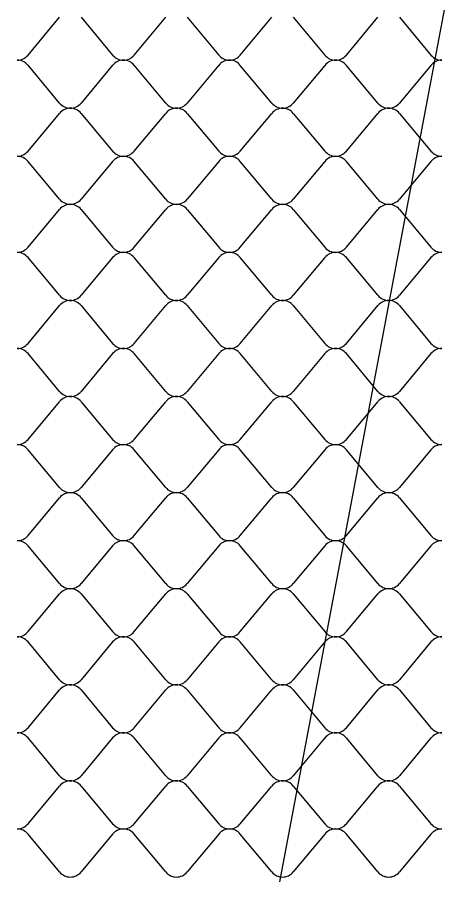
# Model space of a CAD drawing. Extents: x 638850 to 644908, y 297188 to 298900.
# Drawn here: x 640141.3 to 640171.2, y 297806.4 to 297867.2 of the extents above; entities that cross this region are included whole.
import ezdxf

# ---------------------------------------------------------------- set-up
doc = ezdxf.new("R2010")
doc.units = 0
doc.layers.add('1', color=7, linetype='Continuous')
doc.layers.add('5', color=7, linetype='Continuous')

msp = doc.modelspace()

# ---------------------------------------------------------------- linework, layer by layer
at = {"layer": '1'}
msp.add_line((640198.201, 298009.523), (640159.75, 297806.426), dxfattribs=at)
at = {"layer": '5'}
for p, q in [((640142.054, 297864.569), (640144.276, 297867.226)), ((640145.789, 297867.226), (640148.011, 297864.569)), ((640149.524, 297864.569), (640151.747, 297867.226)), ((640153.26, 297867.226), (640155.482, 297864.569)), ((640156.995, 297864.569), (640159.218, 297867.226)), ((640160.73, 297867.226), (640162.953, 297864.569)), ((640164.466, 297864.569), (640166.689, 297867.226)), ((640168.201, 297867.226), (640170.424, 297864.569)), ((640144.276, 297861.19), (640142.054, 297863.847)), ((640148.011, 297863.847), (640145.789, 297861.19)), ((640151.747, 297861.19), (640149.524, 297863.847)), ((640155.482, 297863.847), (640153.26, 297861.19)), ((640159.218, 297861.19), (640156.995, 297863.846)), ((640162.953, 297863.846), (640160.73, 297861.19)), ((640166.689, 297861.19), (640164.466, 297863.846)), ((640170.424, 297863.846), (640168.201, 297861.19)), ((640142.054, 297857.811), (640144.276, 297860.467)), ((640145.789, 297860.467), (640148.011, 297857.811)), ((640149.524, 297857.811), (640151.747, 297860.467)), ((640153.26, 297860.467), (640155.482, 297857.811)), ((640156.995, 297857.811), (640159.218, 297860.467)), ((640160.73, 297860.467), (640162.953, 297857.811)), ((640164.466, 297857.811), (640166.689, 297860.467)), ((640168.201, 297860.467), (640170.424, 297857.811)), ((640144.276, 297854.431), (640142.054, 297857.088)), ((640148.011, 297857.088), (640145.789, 297854.431)), ((640151.747, 297854.431), (640149.524, 297857.088)), ((640155.482, 297857.088), (640153.26, 297854.431)), ((640159.218, 297854.431), (640156.995, 297857.088)), ((640162.953, 297857.088), (640160.73, 297854.431)), ((640166.689, 297854.431), (640164.466, 297857.088)), ((640170.424, 297857.088), (640168.201, 297854.431)), ((640142.054, 297851.052), (640144.276, 297853.709)), ((640145.789, 297853.709), (640148.011, 297851.052)), ((640149.524, 297851.052), (640151.747, 297853.709)), ((640153.26, 297853.709), (640155.482, 297851.052)), ((640156.995, 297851.052), (640159.218, 297853.709)), ((640160.73, 297853.709), (640162.953, 297851.052)), ((640164.466, 297851.052), (640166.689, 297853.709)), ((640168.201, 297853.709), (640170.424, 297851.052)), ((640144.276, 297847.673), (640142.054, 297850.329)), ((640148.011, 297850.329), (640145.789, 297847.673)), ((640151.747, 297847.673), (640149.524, 297850.329)), ((640155.482, 297850.329), (640153.26, 297847.673)), ((640159.218, 297847.672), (640156.995, 297850.329)), ((640162.953, 297850.329), (640160.73, 297847.672)), ((640166.689, 297847.672), (640164.466, 297850.329)), ((640170.424, 297850.329), (640168.201, 297847.672)), ((640142.054, 297844.293), (640144.276, 297846.949)), ((640145.789, 297846.949), (640148.011, 297844.293)), ((640149.524, 297844.293), (640151.747, 297846.949)), ((640153.26, 297846.949), (640155.482, 297844.293)), ((640156.995, 297844.293), (640159.218, 297846.949)), ((640160.73, 297846.949), (640162.953, 297844.293)), ((640164.466, 297844.293), (640166.689, 297846.949)), ((640168.201, 297846.949), (640170.424, 297844.293)), ((640144.276, 297840.913), (640142.054, 297843.57)), ((640148.011, 297843.57), (640145.789, 297840.913)), ((640151.747, 297840.913), (640149.524, 297843.57)), ((640155.482, 297843.57), (640153.26, 297840.913)), ((640159.218, 297840.913), (640156.995, 297843.57)), ((640162.953, 297843.57), (640160.73, 297840.913)), ((640166.689, 297840.913), (640164.466, 297843.57)), ((640170.424, 297843.57), (640168.201, 297840.913)), ((640142.054, 297837.533), (640144.276, 297840.19)), ((640145.789, 297840.19), (640148.011, 297837.533)), ((640149.524, 297837.533), (640151.747, 297840.19)), ((640153.26, 297840.19), (640155.482, 297837.533)), ((640156.995, 297837.533), (640159.218, 297840.19)), ((640160.73, 297840.19), (640162.953, 297837.533)), ((640164.466, 297837.533), (640166.689, 297840.19)), ((640168.201, 297840.19), (640170.424, 297837.533)), ((640144.276, 297834.154), (640142.054, 297836.811)), ((640148.011, 297836.811), (640145.789, 297834.154)), ((640151.747, 297834.154), (640149.524, 297836.811)), ((640155.482, 297836.811), (640153.26, 297834.154)), ((640159.218, 297834.154), (640156.995, 297836.81)), ((640162.953, 297836.81), (640160.73, 297834.154)), ((640166.689, 297834.154), (640164.466, 297836.81)), ((640170.424, 297836.81), (640168.201, 297834.154)), ((640142.054, 297830.774), (640144.276, 297833.431)), ((640145.789, 297833.431), (640148.011, 297830.774)), ((640149.524, 297830.774), (640151.747, 297833.431)), ((640153.26, 297833.431), (640155.482, 297830.774)), ((640156.995, 297830.774), (640159.218, 297833.43)), ((640160.73, 297833.43), (640162.953, 297830.774)), ((640164.466, 297830.774), (640166.689, 297833.43)), ((640168.201, 297833.43), (640170.424, 297830.774)), ((640144.276, 297827.395), (640142.054, 297830.051)), ((640148.011, 297830.051), (640145.789, 297827.395)), ((640151.747, 297827.395), (640149.524, 297830.051)), ((640155.482, 297830.051), (640153.26, 297827.395)), ((640159.218, 297827.394), (640156.995, 297830.051)), ((640162.953, 297830.051), (640160.73, 297827.394)), ((640166.689, 297827.394), (640164.466, 297830.051)), ((640170.424, 297830.051), (640168.201, 297827.394)), ((640142.054, 297824.015), (640144.276, 297826.672)), ((640145.789, 297826.672), (640148.011, 297824.015)), ((640149.524, 297824.015), (640151.747, 297826.672)), ((640153.26, 297826.672), (640155.482, 297824.015)), ((640156.995, 297824.015), (640159.218, 297826.672)), ((640160.73, 297826.672), (640162.953, 297824.015)), ((640164.466, 297824.015), (640166.689, 297826.672)), ((640168.201, 297826.672), (640170.424, 297824.015)), ((640144.276, 297820.636), (640142.054, 297823.293)), ((640148.011, 297823.293), (640145.789, 297820.636)), ((640151.747, 297820.636), (640149.524, 297823.293)), ((640155.482, 297823.293), (640153.26, 297820.636)), ((640159.218, 297820.636), (640156.995, 297823.292)), ((640162.953, 297823.292), (640160.73, 297820.636)), ((640166.689, 297820.636), (640164.466, 297823.292)), ((640170.424, 297823.292), (640168.201, 297820.636)), ((640142.054, 297817.257), (640144.276, 297819.913)), ((640145.789, 297819.913), (640148.011, 297817.257)), ((640149.524, 297817.257), (640151.747, 297819.913)), ((640153.26, 297819.913), (640155.482, 297817.257)), ((640156.995, 297817.257), (640159.218, 297819.913)), ((640160.73, 297819.913), (640162.953, 297817.257)), ((640164.466, 297817.257), (640166.689, 297819.913)), ((640168.201, 297819.913), (640170.424, 297817.257)), ((640144.276, 297813.877), (640142.054, 297816.534)), ((640148.011, 297816.534), (640145.789, 297813.877)), ((640151.747, 297813.877), (640149.524, 297816.534)), ((640155.482, 297816.534), (640153.26, 297813.877)), ((640159.218, 297813.877), (640156.995, 297816.534)), ((640162.953, 297816.534), (640160.73, 297813.877)), ((640166.689, 297813.877), (640164.466, 297816.534)), ((640170.424, 297816.534), (640168.201, 297813.877)), ((640142.054, 297810.497), (640144.276, 297813.154)), ((640145.789, 297813.154), (640148.011, 297810.497)), ((640149.524, 297810.497), (640151.747, 297813.154)), ((640153.26, 297813.154), (640155.482, 297810.497)), ((640156.995, 297810.497), (640159.218, 297813.154)), ((640160.73, 297813.154), (640162.953, 297810.497)), ((640164.466, 297810.497), (640166.689, 297813.154)), ((640168.201, 297813.154), (640170.424, 297810.497)), ((640144.276, 297807.118), (640142.054, 297809.774)), ((640148.011, 297809.774), (640145.789, 297807.118)), ((640151.747, 297807.118), (640149.524, 297809.774)), ((640155.482, 297809.774), (640153.26, 297807.118)), ((640159.218, 297807.118), (640156.995, 297809.774)), ((640162.953, 297809.774), (640160.73, 297807.118)), ((640166.689, 297807.118), (640164.466, 297809.774)), ((640170.424, 297809.774), (640168.201, 297807.118))]:
    msp.add_line(p, q, dxfattribs=at)
for centre, start, end in [((640141.297, 297865.181), 270, 321.05177), ((640141.297, 297863.235), 38.94823, 90), ((640148.768, 297865.181), 218.94823, 270), ((640148.768, 297863.235), 90, 141.05177), ((640148.768, 297865.181), 270, 321.05177), ((640148.768, 297863.235), 38.94823, 90), ((640156.239, 297865.181), 218.94823, 270), ((640156.239, 297863.235), 90, 141.05177), ((640156.239, 297865.181), 270, 321.05177), ((640156.239, 297863.235), 38.94823, 90), ((640163.709, 297865.181), 218.94823, 270), ((640163.709, 297863.235), 90, 141.05177), ((640163.71, 297865.181), 270, 321.05177), ((640163.71, 297863.235), 38.94823, 90), ((640171.18, 297865.181), 218.94823, 270), ((640171.18, 297863.235), 90, 141.05177), ((640145.032, 297861.801), 218.94823, 270), ((640145.032, 297861.801), 270, 321.05177), ((640152.503, 297861.801), 218.94823, 270), ((640152.503, 297861.801), 270, 321.05177), ((640159.974, 297861.801), 218.94823, 270), ((640159.974, 297861.801), 270, 321.05177), ((640167.445, 297861.801), 218.94823, 270), ((640167.445, 297861.801), 270, 321.05177), ((640145.032, 297859.856), 90, 141.05177), ((640145.032, 297859.856), 38.94823, 90), ((640152.503, 297859.856), 90, 141.05177), ((640152.503, 297859.856), 38.94823, 90), ((640159.974, 297859.856), 90, 141.05177), ((640159.974, 297859.856), 38.94823, 90), ((640167.445, 297859.856), 90, 141.05177), ((640167.445, 297859.856), 38.94823, 90), ((640141.297, 297858.422), 270, 321.05177), ((640148.768, 297858.422), 218.94823, 270), ((640148.768, 297858.422), 270, 321.05177), ((640156.239, 297858.422), 218.94823, 270), ((640156.239, 297858.422), 270, 321.05177), ((640163.709, 297858.422), 218.94823, 270), ((640163.71, 297858.422), 270, 321.05177), ((640171.18, 297858.422), 218.94823, 270), ((640141.297, 297856.477), 38.94823, 90), ((640148.768, 297856.477), 90, 141.05177), ((640148.768, 297856.477), 38.94823, 90), ((640156.239, 297856.477), 90, 141.05177), ((640156.239, 297856.477), 38.94823, 90), ((640163.709, 297856.477), 90, 141.05177), ((640163.71, 297856.477), 38.94823, 90), ((640171.18, 297856.477), 90, 141.05177), ((640145.032, 297855.043), 218.94823, 270), ((640145.032, 297855.043), 270, 321.05177), ((640152.503, 297855.043), 218.94823, 270), ((640152.503, 297855.043), 270, 321.05177), ((640159.974, 297855.042), 218.94823, 270), ((640159.974, 297855.042), 270, 321.05177), ((640167.445, 297855.042), 218.94823, 270), ((640167.445, 297855.042), 270, 321.05177), ((640145.032, 297853.098), 90, 141.05177), ((640145.032, 297853.098), 38.94823, 90), ((640152.503, 297853.098), 90, 141.05177), ((640152.503, 297853.098), 38.94823, 90), ((640159.974, 297853.097), 90, 141.05177), ((640159.974, 297853.097), 38.94823, 90), ((640167.445, 297853.097), 90, 141.05177), ((640167.445, 297853.097), 38.94823, 90), ((640141.297, 297851.663), 270, 321.05177), ((640148.768, 297851.663), 218.94823, 270), ((640148.768, 297851.663), 270, 321.05177), ((640156.239, 297851.663), 218.94823, 270), ((640156.239, 297851.663), 270, 321.05177), ((640163.709, 297851.663), 218.94823, 270), ((640163.71, 297851.663), 270, 321.05177), ((640171.18, 297851.663), 218.94823, 270), ((640141.297, 297849.718), 38.94823, 90), ((640148.768, 297849.718), 90, 141.05177), ((640148.768, 297849.718), 38.94823, 90), ((640156.239, 297849.718), 90, 141.05177), ((640156.239, 297849.718), 38.94823, 90), ((640163.709, 297849.718), 90, 141.05177), ((640163.71, 297849.718), 38.94823, 90), ((640171.18, 297849.718), 90, 141.05177), ((640145.032, 297848.284), 218.94823, 270), ((640145.032, 297846.338), 90, 141.05177), ((640145.032, 297848.284), 270, 321.05177), ((640145.032, 297846.338), 38.94823, 90), ((640152.503, 297848.284), 218.94823, 270), ((640152.503, 297846.338), 90, 141.05177), ((640152.503, 297848.284), 270, 321.05177), ((640152.503, 297846.338), 38.94823, 90), ((640159.974, 297848.284), 218.94823, 270), ((640159.974, 297846.338), 90, 141.05177), ((640159.974, 297848.284), 270, 321.05177), ((640159.974, 297846.338), 38.94823, 90), ((640167.445, 297848.284), 218.94823, 270), ((640167.445, 297846.338), 90, 141.05177), ((640167.445, 297848.284), 270, 321.05177), ((640167.445, 297846.338), 38.94823, 90), ((640141.297, 297844.904), 270, 321.05177), ((640148.768, 297844.904), 218.94823, 270), ((640148.768, 297844.904), 270, 321.05177), ((640156.239, 297844.904), 218.94823, 270), ((640156.239, 297844.904), 270, 321.05177), ((640163.709, 297844.904), 218.94823, 270), ((640163.71, 297844.904), 270, 321.05177), ((640171.18, 297844.904), 218.94823, 270), ((640141.297, 297842.959), 38.94823, 90), ((640148.768, 297842.959), 90, 141.05177), ((640148.768, 297842.959), 38.94823, 90), ((640156.239, 297842.959), 90, 141.05177), ((640156.239, 297842.958), 38.94823, 90), ((640163.709, 297842.958), 90, 141.05177), ((640163.71, 297842.958), 38.94823, 90), ((640171.18, 297842.958), 90, 141.05177), ((640145.032, 297841.525), 218.94823, 270), ((640145.032, 297839.579), 90, 141.05177), ((640145.032, 297841.525), 270, 321.05177), ((640145.032, 297839.579), 38.94823, 90), ((640152.503, 297841.525), 218.94823, 270), ((640152.503, 297839.579), 90, 141.05177), ((640152.503, 297841.525), 270, 321.05177), ((640152.503, 297839.579), 38.94823, 90), ((640159.974, 297841.524), 218.94823, 270), ((640159.974, 297839.579), 90, 141.05177), ((640159.974, 297841.524), 270, 321.05177), ((640159.974, 297839.579), 38.94823, 90), ((640167.445, 297841.524), 218.94823, 270), ((640167.445, 297839.579), 90, 141.05177), ((640167.445, 297841.524), 270, 321.05177), ((640167.445, 297839.579), 38.94823, 90), ((640141.297, 297838.145), 270, 321.05177), ((640148.768, 297838.145), 218.94823, 270), ((640148.768, 297838.145), 270, 321.05177), ((640156.239, 297838.145), 218.94823, 270), ((640156.239, 297838.144), 270, 321.05177), ((640163.709, 297838.144), 218.94823, 270), ((640163.71, 297838.144), 270, 321.05177), ((640171.18, 297838.144), 218.94823, 270), ((640141.297, 297836.199), 38.94823, 90), ((640148.768, 297836.199), 90, 141.05177), ((640148.768, 297836.199), 38.94823, 90), ((640156.239, 297836.199), 90, 141.05177), ((640156.239, 297836.199), 38.94823, 90), ((640163.709, 297836.199), 90, 141.05177), ((640163.71, 297836.199), 38.94823, 90), ((640171.18, 297836.199), 90, 141.05177), ((640145.032, 297834.765), 218.94823, 270), ((640145.032, 297832.819), 90, 141.05177), ((640145.032, 297834.765), 270, 321.05177), ((640145.032, 297832.819), 38.94823, 90), ((640152.503, 297834.765), 218.94823, 270), ((640152.503, 297832.819), 90, 141.05177), ((640152.503, 297834.765), 270, 321.05177), ((640152.503, 297832.819), 38.94823, 90), ((640159.974, 297834.765), 218.94823, 270), ((640159.974, 297832.819), 90, 141.05177), ((640159.974, 297834.765), 270, 321.05177), ((640159.974, 297832.819), 38.94823, 90), ((640167.445, 297834.765), 218.94823, 270), ((640167.445, 297832.819), 90, 141.05177), ((640167.445, 297834.765), 270, 321.05177), ((640167.445, 297832.819), 38.94823, 90), ((640141.297, 297831.385), 270, 321.05177), ((640148.768, 297831.385), 218.94823, 270), ((640148.768, 297831.385), 270, 321.05177), ((640156.239, 297831.385), 218.94823, 270), ((640156.239, 297831.385), 270, 321.05177), ((640163.709, 297831.385), 218.94823, 270), ((640163.71, 297831.385), 270, 321.05177), ((640171.18, 297831.385), 218.94823, 270), ((640141.297, 297829.44), 38.94823, 90), ((640148.768, 297829.44), 90, 141.05177), ((640148.768, 297829.44), 38.94823, 90), ((640156.239, 297829.44), 90, 141.05177), ((640156.239, 297829.44), 38.94823, 90), ((640163.709, 297829.44), 90, 141.05177), ((640163.71, 297829.44), 38.94823, 90), ((640171.18, 297829.44), 90, 141.05177), ((640145.032, 297828.006), 218.94823, 270), ((640145.032, 297828.006), 270, 321.05177), ((640152.503, 297828.006), 218.94823, 270), ((640152.503, 297828.006), 270, 321.05177), ((640159.974, 297828.006), 218.94823, 270), ((640159.974, 297828.006), 270, 321.05177), ((640167.445, 297828.006), 218.94823, 270), ((640167.445, 297828.006), 270, 321.05177), ((640145.032, 297826.061), 90, 141.05177), ((640145.032, 297826.061), 38.94823, 90), ((640152.503, 297826.061), 90, 141.05177), ((640152.503, 297826.061), 38.94823, 90), ((640159.974, 297826.061), 90, 141.05177), ((640159.974, 297826.061), 38.94823, 90), ((640167.445, 297826.061), 90, 141.05177), ((640167.445, 297826.061), 38.94823, 90), ((640141.297, 297824.627), 270, 321.05177), ((640148.768, 297824.627), 218.94823, 270), ((640148.768, 297824.627), 270, 321.05177), ((640156.239, 297824.627), 218.94823, 270), ((640156.239, 297824.626), 270, 321.05177), ((640163.709, 297824.626), 218.94823, 270), ((640163.71, 297824.626), 270, 321.05177), ((640171.18, 297824.626), 218.94823, 270), ((640141.297, 297822.681), 38.94823, 90), ((640148.768, 297822.681), 90, 141.05177), ((640148.768, 297822.681), 38.94823, 90), ((640156.239, 297822.681), 90, 141.05177), ((640156.239, 297822.681), 38.94823, 90), ((640163.709, 297822.681), 90, 141.05177), ((640163.71, 297822.681), 38.94823, 90), ((640171.18, 297822.681), 90, 141.05177), ((640145.032, 297821.247), 218.94823, 270), ((640145.032, 297821.247), 270, 321.05177), ((640152.503, 297821.247), 218.94823, 270), ((640152.503, 297821.247), 270, 321.05177), ((640159.974, 297821.247), 218.94823, 270), ((640159.974, 297821.247), 270, 321.05177), ((640167.445, 297821.247), 218.94823, 270), ((640167.445, 297821.247), 270, 321.05177), ((640145.032, 297819.302), 90, 141.05177), ((640145.032, 297819.302), 38.94823, 90), ((640152.503, 297819.302), 90, 141.05177), ((640152.503, 297819.302), 38.94823, 90), ((640159.974, 297819.302), 90, 141.05177), ((640159.974, 297819.302), 38.94823, 90), ((640167.445, 297819.302), 90, 141.05177), ((640167.445, 297819.302), 38.94823, 90), ((640141.297, 297817.868), 270, 321.05177), ((640141.297, 297815.923), 38.94823, 90), ((640148.768, 297817.868), 218.94823, 270), ((640148.768, 297815.923), 90, 141.05177), ((640148.768, 297817.868), 270, 321.05177), ((640148.768, 297815.923), 38.94823, 90), ((640156.239, 297817.868), 218.94823, 270), ((640156.239, 297815.923), 90, 141.05177), ((640156.239, 297817.868), 270, 321.05177), ((640156.239, 297815.922), 38.94823, 90), ((640163.709, 297817.868), 218.94823, 270), ((640163.709, 297815.922), 90, 141.05177), ((640163.71, 297817.868), 270, 321.05177), ((640163.71, 297815.922), 38.94823, 90), ((640171.18, 297817.868), 218.94823, 270), ((640171.18, 297815.922), 90, 141.05177), ((640145.032, 297814.488), 218.94823, 270), ((640145.032, 297814.488), 270, 321.05177), ((640152.503, 297814.488), 218.94823, 270), ((640152.503, 297814.488), 270, 321.05177), ((640159.974, 297814.488), 218.94823, 270), ((640159.974, 297814.488), 270, 321.05177), ((640167.445, 297814.488), 218.94823, 270), ((640167.445, 297814.488), 270, 321.05177), ((640145.032, 297812.543), 90, 141.05177), ((640145.032, 297812.543), 38.94823, 90), ((640152.503, 297812.543), 90, 141.05177), ((640152.503, 297812.543), 38.94823, 90), ((640159.974, 297812.543), 90, 141.05177), ((640159.974, 297812.543), 38.94823, 90), ((640167.445, 297812.543), 90, 141.05177), ((640167.445, 297812.543), 38.94823, 90), ((640141.297, 297811.109), 270, 321.05177), ((640141.297, 297809.163), 38.94823, 90), ((640148.768, 297811.109), 218.94823, 270), ((640148.768, 297809.163), 90, 141.05177), ((640148.768, 297811.109), 270, 321.05177), ((640148.768, 297809.163), 38.94823, 90), ((640156.239, 297811.109), 218.94823, 270), ((640156.239, 297809.163), 90, 141.05177), ((640156.239, 297811.108), 270, 321.05177), ((640156.239, 297809.163), 38.94823, 90), ((640163.709, 297811.108), 218.94823, 270), ((640163.709, 297809.163), 90, 141.05177), ((640163.71, 297811.108), 270, 321.05177), ((640163.71, 297809.163), 38.94823, 90), ((640171.18, 297811.108), 218.94823, 270), ((640171.18, 297809.163), 90, 141.05177), ((640145.032, 297807.729), 218.94823, 270), ((640145.032, 297807.729), 270, 321.05177), ((640152.503, 297807.729), 218.94823, 270), ((640152.503, 297807.729), 270, 321.05177), ((640159.974, 297807.729), 218.94823, 270), ((640159.974, 297807.729), 270, 321.05177), ((640167.445, 297807.729), 218.94823, 270), ((640167.445, 297807.729), 270, 321.05177)]:
    msp.add_arc(centre, 0.973, start, end, dxfattribs=at)

doc.saveas('drawing.dxf')
